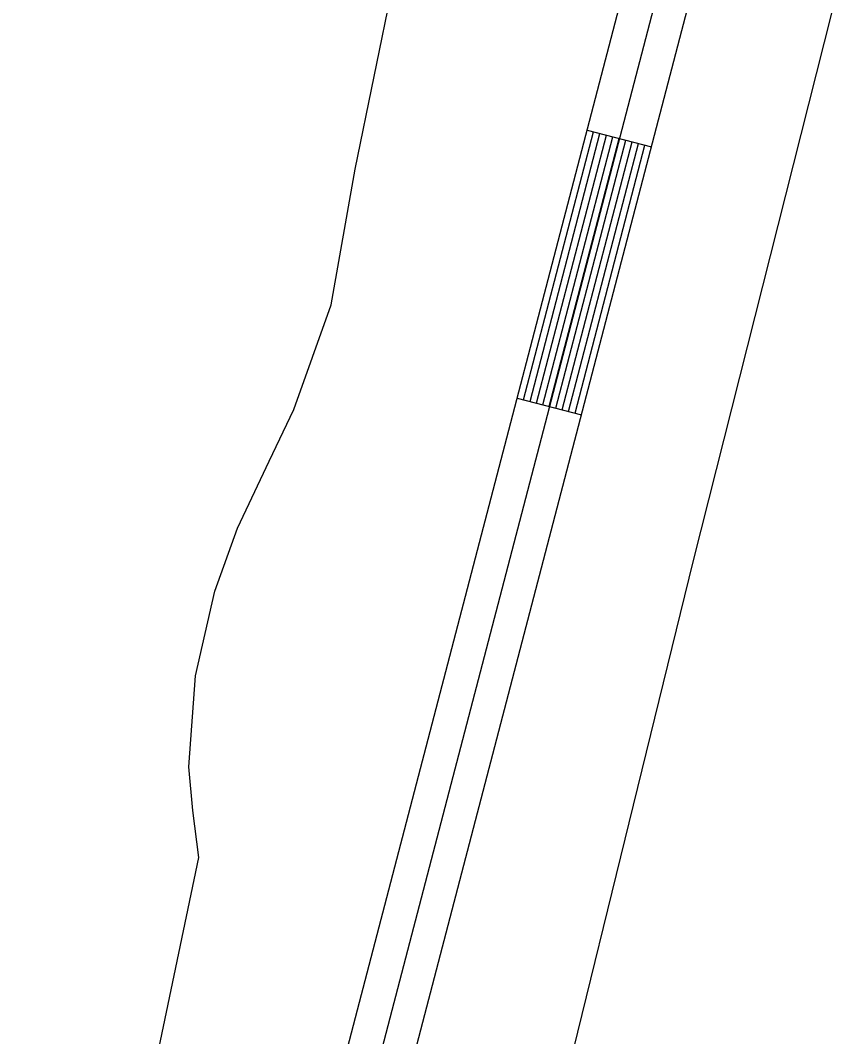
# Model space of a CAD drawing. Extents: x 3187622 to 3225504, y 800805 to 826213.
# Drawn here: x 3195483.3 to 3195853.9, y 822143.1 to 822602 of the extents above; entities that cross this region are included whole.
import ezdxf

# ---------------------------------------------------------------- set-up
doc = ezdxf.new("R2010")
doc.units = 0
doc.layers.add('V-LEVE-TOET', color=7, linetype='Continuous')
doc.layers.add('V-ROAD-CNTR', color=7, linetype='Continuous')

msp = doc.modelspace()

# ---------------------------------------------------------------- linework, layer by layer
at = {"layer": 'V-LEVE-TOET'}
for points in [[(3195389.92, 821526.08), (3195492.18, 821898.4), (3195545.87, 822137.59), (3195563.86, 822224), (3195561.22, 822245.23), (3195559.32, 822265.01), (3195562.35, 822306.08), (3195571.03, 822344.27), (3195581.27, 822372.71), (3195595.64, 822402.89), (3195606.66, 822426.21), (3195623.56, 822473.52), (3195634.46, 822534.7), (3195651.5, 822618.66), (3195679.69, 822790.18), (3195728.44, 823033.98), (3195740.13, 823089.3), (3195747.45, 823116.24), (3195761.51, 823153.76), (3195780.24, 823214.28), (3195801.04, 823288.26)], [(3196017.39, 823222.63), (3195936.2, 822920.38), (3195863.41, 822660.73), (3195786.87, 822358.04), (3195701.95, 822011.3), (3195621.97, 821711.51), (3195537.32, 821362.32), (3195464.44, 821033.77)]]:
    msp.add_lwpolyline(points, dxfattribs=at)
at = {"layer": 'V-ROAD-CNTR'}
for p, q in [((3195739.08, 822552.39), (3195768.1, 822544.81)), ((3195707.5, 822431.44), (3195736.53, 822423.87))]:
    msp.add_line(p, q, dxfattribs=at)
for points in [[(3195052.99, 820683.09), (3195154.32, 820744.95), (3195247.95, 820813.95), (3195282.48, 820850.34), (3195298.01, 820874.93), (3195309.99, 820910.43), (3195322.68, 820952.97), (3195457.68, 821474.49), (3195761.57, 822638.53), (3196065.13, 823795.15)], [(3196079.64, 823791.35), (3195776.08, 822634.73), (3195472.2, 821470.71), (3195337.13, 820948.94), (3195324.29, 820905.88), (3195311.65, 820868.44), (3195294.38, 820841.09), (3195257.92, 820802.66), (3195162.69, 820732.49), (3195069.7, 820675.72)], [(3195068.35, 820657.32), (3195171.06, 820720.02), (3195267.89, 820791.37), (3195306.28, 820831.83), (3195325.29, 820861.94), (3195338.59, 820901.34), (3195351.59, 820944.92), (3195486.72, 821466.94), (3195790.59, 822630.93), (3196094.15, 823787.54)], [(3195710.41, 822430.69), (3195741.98, 822551.63)], [(3195713.31, 822429.93), (3195744.88, 822550.87)], [(3195716.21, 822429.17), (3195747.79, 822550.12)], [(3195719.11, 822428.41), (3195750.69, 822549.36)], [(3195722.02, 822427.65), (3195753.59, 822548.6)], [(3195724.92, 822426.9), (3195756.49, 822547.84)], [(3195727.82, 822426.14), (3195759.4, 822547.08)], [(3195730.73, 822425.38), (3195762.3, 822546.33)], [(3195733.63, 822424.62), (3195765.2, 822545.57)]]:
    msp.add_lwpolyline(points, dxfattribs=at)

doc.saveas('drawing.dxf')
